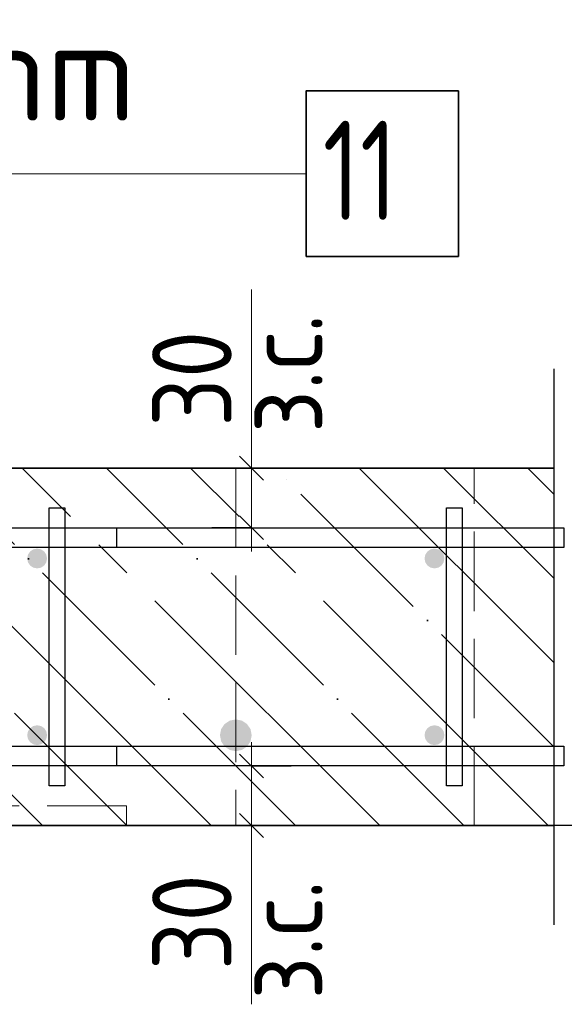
# Model space of a CAD drawing. Header units: millimetres. Extents: x -49773 to 2322955, y -3321 to 58485.
# Tile 454 of 580: x 1780963 to 1782333, y 2602 to 5081. Entities that reach past the tile are written whole.
import ezdxf

# ---------------------------------------------------------------- set-up
doc = ezdxf.new("R2010")
doc.units = ezdxf.units.MM
for name, pattern in [('______11', [500, 400, -50, 0, -50]), ('______2', [270, 200, -70]), ('______5', [1100, 800, -100, 100, -100])]:
    doc.linetypes.add(name, pattern=pattern)
for name, color, linetype, lineweight in [('Standard', 7, 'Continuous', 25), ('Арм.стержн. Арматура края', 96, 'Continuous', 35), ('Арм.стержн. вертикальными 1', 22, 'Continuous', 35), ('Арм.стержн.горизонт. 1', 180, 'Continuous', 35), ('Арм.стержн.горизонт. 2', 202, 'Continuous', 35), ('Размерная линия_ общее', 7, 'Continuous', 13), ('Размерная линия_ общее_1', 7, 'Continuous', 13), ('Стена_ общее', 7, 'Continuous', 35), ('Стена_ Сборный элемент', 7, 'Continuous', 35)]:
    doc.layers.add(name, color=color, linetype=linetype, lineweight=lineweight)
doc.layers.add('Арм.стержн. вертикальными 2', color=7, linetype='Continuous', lineweight=35, true_color=0x006e00)
doc.layers.add('Арм.стержн.Стяжки', color=7, linetype='Continuous', lineweight=35, true_color=0x501e0f)
doc.styles.add('ISOCPEUR', font='txt')

msp = doc.modelspace()

# ---------------------------------------------------------------- hatches: boundary and pattern name
at = {"layer": 'Арм.стержн. вертикальными 1', "linetype": 'Continuous', "lineweight": 50, "transparency": 33554687}
for points in [[(1781031.5, 3724.7), (1781029.6, 3734.3), (1781024.2, 3742.4), (1781016.1, 3747.8), (1781006.5, 3749.7), (1780997, 3747.8), (1780988.8, 3742.4), (1780983.4, 3734.3), (1780981.5, 3724.7), (1780983.4, 3715.2), (1780988.8, 3707.1), (1780997, 3701.6), (1781006.5, 3699.7), (1781016.1, 3701.6), (1781024.2, 3707.1), (1781029.6, 3715.2)], [(1782031.5, 3724.7), (1782029.6, 3734.3), (1782024.2, 3742.4), (1782016.1, 3747.8), (1782006.5, 3749.7), (1781997, 3747.8), (1781988.8, 3742.4), (1781983.4, 3734.3), (1781981.5, 3724.7), (1781983.4, 3715.2), (1781988.8, 3707.1), (1781997, 3701.6), (1782006.5, 3699.7), (1782016.1, 3701.6), (1782024.2, 3707.1), (1782029.6, 3715.2)], [(1781031.5, 3279.9), (1781029.6, 3289.4), (1781024.2, 3297.5), (1781016.1, 3303), (1781006.5, 3304.9), (1780997, 3303), (1780988.8, 3297.5), (1780983.4, 3289.4), (1780981.5, 3279.9), (1780983.4, 3270.3), (1780988.8, 3262.2), (1780997, 3256.8), (1781006.5, 3254.9), (1781016.1, 3256.8), (1781024.2, 3262.2), (1781029.6, 3270.3)], [(1782031.5, 3279.9), (1782029.6, 3289.4), (1782024.2, 3297.5), (1782016.1, 3303), (1782006.5, 3304.9), (1781997, 3303), (1781988.8, 3297.5), (1781983.4, 3289.4), (1781981.5, 3279.9), (1781983.4, 3270.3), (1781988.8, 3262.2), (1781997, 3256.8), (1782006.5, 3254.9), (1782016.1, 3256.8), (1782024.2, 3262.2), (1782029.6, 3270.3)]]:
    msp.add_hatch(color=4, dxfattribs=at).paths.add_polyline_path(points)
at = {"layer": 'Арм.стержн. вертикальными 2', "linetype": 'Continuous', "lineweight": 50, "transparency": 33554687}
msp.add_hatch(color=7, dxfattribs=at).paths.add_polyline_path([(1781546.5, 3279.6), (1781543.5, 3295), (1781534.8, 3307.9), (1781521.8, 3316.6), (1781506.5, 3319.6), (1781491.2, 3316.6), (1781478.2, 3307.9), (1781469.6, 3295), (1781466.5, 3279.6), (1781469.6, 3264.3), (1781478.2, 3251.4), (1781491.2, 3242.7), (1781506.5, 3239.6), (1781521.8, 3242.7), (1781534.8, 3251.4), (1781543.5, 3264.3)])

# ---------------------------------------------------------------- linework, layer by layer
at = {"layer": 'Standard', "color": 7, "linetype": 'Continuous', "lineweight": 13, "transparency": 33554687}
for p, q in [((1781545.9, 3952.3), (1781545.9, 4402.3)), ((1781545.9, 3052.3), (1781545.9, 2602.3))]:
    msp.add_line(p, q, dxfattribs=at)
at = {"layer": 'Standard', "color": 7, "linetype": 'Continuous', "lineweight": 25, "transparency": 33554687}
msp.add_line((1782306.7, 4202.3), (1782306.7, 2802.3), dxfattribs=at)
at = {"layer": 'Standard', "color": 7, "linetype": 'Continuous', "lineweight": 35, "transparency": 33554687}
for p, q in [((1782306.7, 3952.3), (1779506.5, 3952.3)), ((1779506.5, 3052.3), (1782306.7, 3052.3))]:
    msp.add_line(p, q, dxfattribs=at)
at = {"layer": 'Standard', "color": 253, "linetype": '______5', "lineweight": 35, "true_color": 0xababab, "transparency": 33554687}
for p, q in [((1781020.1, 3052.3), (1780120.1, 3952.3)), ((1781444.3, 3052.3), (1780544.3, 3952.3)), ((1781868.6, 3052.3), (1780968.6, 3952.3)), ((1782292.8, 3052.3), (1781392.8, 3952.3)), ((1782306.7, 3462.7), (1781817.1, 3952.3)), ((1782306.7, 3886.9), (1782241.4, 3952.3))]:
    msp.add_line(p, q, dxfattribs=at)
at = {"layer": 'Standard', "color": 253, "linetype": '______11', "lineweight": 35, "true_color": 0xababab, "transparency": 33554687}
for p, q in [((1781232.2, 3052.3), (1780332.2, 3952.3)), ((1781656.5, 3052.3), (1780756.5, 3952.3)), ((1782080.7, 3052.3), (1781180.7, 3952.3)), ((1782306.7, 3250.5), (1781605, 3952.3)), ((1782306.7, 3674.8), (1782029.3, 3952.3))]:
    msp.add_line(p, q, dxfattribs=at)
at = {"layer": 'Арм.стержн. Арматура края', "color": 4, "linetype": 'Continuous', "lineweight": 25, "transparency": 33554687}
for points in [[(1778873.3, 3802.3), (1781206.5, 3802.3), (1781206.5, 3752.3), (1778876.7, 3752.3)], [(1778873.3, 3802.3), (1781206.5, 3802.3), (1781206.5, 3752.3), (1778876.7, 3752.3)], [(1778873.3, 3802.3), (1781206.5, 3802.3), (1781206.5, 3752.3), (1778876.7, 3752.3)], [(1778873.3, 3802.3), (1781206.5, 3802.3), (1781206.5, 3752.3), (1778876.7, 3752.3)], [(1778873.3, 3802.3), (1781206.5, 3802.3), (1781206.5, 3752.3), (1778876.7, 3752.3)], [(1778873.3, 3802.3), (1781206.5, 3802.3), (1781206.5, 3752.3), (1778876.7, 3752.3)], [(1778873.3, 3802.3), (1781206.5, 3802.3), (1781206.5, 3752.3), (1778876.7, 3752.3)], [(1778873.3, 3802.3), (1781206.5, 3802.3), (1781206.5, 3752.3), (1778876.7, 3752.3)], [(1778873.3, 3802.3), (1781206.5, 3802.3), (1781206.5, 3752.3), (1778876.7, 3752.3)], [(1778873.3, 3802.3), (1781206.5, 3802.3), (1781206.5, 3752.3), (1778876.7, 3752.3)], [(1778873.3, 3802.3), (1781206.5, 3802.3), (1781206.5, 3752.3), (1778876.7, 3752.3)], [(1778873.3, 3802.3), (1781206.5, 3802.3), (1781206.5, 3752.3), (1778876.7, 3752.3)], [(1778873.3, 3802.3), (1781206.5, 3802.3), (1781206.5, 3752.3), (1778876.7, 3752.3)], [(1778876.7, 3252.3), (1781206.5, 3252.3), (1781206.5, 3202.3)], [(1778876.7, 3252.3), (1781206.5, 3252.3), (1781206.5, 3202.3)], [(1778876.7, 3252.3), (1781206.5, 3252.3), (1781206.5, 3202.3)], [(1778876.7, 3252.3), (1781206.5, 3252.3), (1781206.5, 3202.3)], [(1778876.7, 3252.3), (1781206.5, 3252.3), (1781206.5, 3202.3)], [(1778876.7, 3252.3), (1781206.5, 3252.3), (1781206.5, 3202.3)], [(1778876.7, 3252.3), (1781206.5, 3252.3), (1781206.5, 3202.3)], [(1778876.7, 3252.3), (1781206.5, 3252.3), (1781206.5, 3202.3)], [(1778876.7, 3252.3), (1781206.5, 3252.3), (1781206.5, 3202.3)], [(1778876.7, 3252.3), (1781206.5, 3252.3), (1781206.5, 3202.3)], [(1778876.7, 3252.3), (1781206.5, 3252.3), (1781206.5, 3202.3)], [(1778876.7, 3252.3), (1781206.5, 3252.3), (1781206.5, 3202.3)], [(1778876.7, 3252.3), (1781206.5, 3252.3), (1781206.5, 3202.3)], [(1781206.5, 3202.3), (1778873.3, 3202.3)], [(1781206.5, 3202.3), (1778873.3, 3202.3)], [(1781206.5, 3202.3), (1778873.3, 3202.3)], [(1781206.5, 3202.3), (1778873.3, 3202.3)], [(1781206.5, 3202.3), (1778873.3, 3202.3)], [(1781206.5, 3202.3), (1778873.3, 3202.3)], [(1781206.5, 3202.3), (1778873.3, 3202.3)], [(1781206.5, 3202.3), (1778873.3, 3202.3)], [(1781206.5, 3202.3), (1778873.3, 3202.3)], [(1781206.5, 3202.3), (1778873.3, 3202.3)], [(1781206.5, 3202.3), (1778873.3, 3202.3)], [(1781206.5, 3202.3), (1778873.3, 3202.3)], [(1781206.5, 3202.3), (1778873.3, 3202.3)]]:
    msp.add_lwpolyline(points, dxfattribs=at)
at = {"layer": 'Арм.стержн.горизонт. 1', "color": 4, "linetype": 'Continuous', "lineweight": 25, "transparency": 33554687}
for points in [[(1778756.5, 3802.3), (1782331.7, 3802.3), (1782331.7, 3752.3), (1778756.5, 3752.3), (1778756.5, 3802.3)], [(1778756.5, 3802.3), (1782331.7, 3802.3), (1782331.7, 3752.3), (1778756.5, 3752.3), (1778756.5, 3802.3)], [(1778756.5, 3802.3), (1782331.7, 3802.3), (1782331.7, 3752.3), (1778756.5, 3752.3), (1778756.5, 3802.3)], [(1778756.5, 3802.3), (1782331.7, 3802.3), (1782331.7, 3752.3), (1778756.5, 3752.3), (1778756.5, 3802.3)], [(1778756.5, 3802.3), (1782331.7, 3802.3), (1782331.7, 3752.3), (1778756.5, 3752.3), (1778756.5, 3802.3)], [(1778756.5, 3802.3), (1782331.7, 3802.3), (1782331.7, 3752.3), (1778756.5, 3752.3), (1778756.5, 3802.3)], [(1778756.5, 3802.3), (1782331.7, 3802.3), (1782331.7, 3752.3), (1778756.5, 3752.3), (1778756.5, 3802.3)], [(1778756.5, 3802.3), (1782331.7, 3802.3), (1782331.7, 3752.3), (1778756.5, 3752.3), (1778756.5, 3802.3)], [(1778756.5, 3802.3), (1782331.7, 3802.3), (1782331.7, 3752.3), (1778756.5, 3752.3), (1778756.5, 3802.3)], [(1778756.5, 3802.3), (1782331.7, 3802.3), (1782331.7, 3752.3), (1778756.5, 3752.3), (1778756.5, 3802.3)], [(1778756.5, 3802.3), (1782331.7, 3802.3), (1782331.7, 3752.3), (1778756.5, 3752.3), (1778756.5, 3802.3)], [(1778756.5, 3802.3), (1782331.7, 3802.3), (1782331.7, 3752.3), (1778756.5, 3752.3), (1778756.5, 3802.3)], [(1778756.5, 3802.3), (1782331.7, 3802.3), (1782331.7, 3752.3), (1778756.5, 3752.3), (1778756.5, 3802.3)], [(1778756.5, 3252.3), (1782331.7, 3252.3), (1782331.7, 3202.3), (1778756.5, 3202.3), (1778756.5, 3252.3)], [(1778756.5, 3252.3), (1782331.7, 3252.3), (1782331.7, 3202.3), (1778756.5, 3202.3), (1778756.5, 3252.3)], [(1778756.5, 3252.3), (1782331.7, 3252.3), (1782331.7, 3202.3), (1778756.5, 3202.3), (1778756.5, 3252.3)], [(1778756.5, 3252.3), (1782331.7, 3252.3), (1782331.7, 3202.3), (1778756.5, 3202.3), (1778756.5, 3252.3)], [(1778756.5, 3252.3), (1782331.7, 3252.3), (1782331.7, 3202.3), (1778756.5, 3202.3), (1778756.5, 3252.3)], [(1778756.5, 3252.3), (1782331.7, 3252.3), (1782331.7, 3202.3), (1778756.5, 3202.3), (1778756.5, 3252.3)], [(1778756.5, 3252.3), (1782331.7, 3252.3), (1782331.7, 3202.3), (1778756.5, 3202.3), (1778756.5, 3252.3)], [(1778756.5, 3252.3), (1782331.7, 3252.3), (1782331.7, 3202.3), (1778756.5, 3202.3), (1778756.5, 3252.3)], [(1778756.5, 3252.3), (1782331.7, 3252.3), (1782331.7, 3202.3), (1778756.5, 3202.3), (1778756.5, 3252.3)], [(1778756.5, 3252.3), (1782331.7, 3252.3), (1782331.7, 3202.3), (1778756.5, 3202.3), (1778756.5, 3252.3)], [(1778756.5, 3252.3), (1782331.7, 3252.3), (1782331.7, 3202.3), (1778756.5, 3202.3), (1778756.5, 3252.3)], [(1778756.5, 3252.3), (1782331.7, 3252.3), (1782331.7, 3202.3), (1778756.5, 3202.3), (1778756.5, 3252.3)], [(1778756.5, 3252.3), (1782331.7, 3252.3), (1782331.7, 3202.3), (1778756.5, 3202.3), (1778756.5, 3252.3)]]:
    msp.add_lwpolyline(points, dxfattribs=at)
at = {"layer": 'Арм.стержн.горизонт. 2', "color": 7, "linetype": 'Continuous', "lineweight": 13, "transparency": 33554687}
msp.add_line((1779108.5, 4693.5), (1781683.5, 4693.5), dxfattribs=at)
at = {"layer": 'Арм.стержн.горизонт. 2', "color": 7, "linetype": 'Continuous', "lineweight": 35, "transparency": 33554687}
msp.add_lwpolyline([(1781683.5, 4485.1), (1782066.9, 4485.1), (1782066.9, 4901.8), (1781683.5, 4901.8), (1781683.5, 4485.1)], dxfattribs=at)
at = {"layer": 'Арм.стержн.Стяжки', "color": 40, "linetype": 'Continuous', "lineweight": 25, "transparency": 33554687}
for points in [[(1781036.5, 3152.3), (1781036.5, 3852.3), (1781076.5, 3852.3), (1781076.5, 3152.3), (1781036.5, 3152.3)], [(1781036.5, 3152.3), (1781036.5, 3852.3), (1781076.5, 3852.3), (1781076.5, 3152.3), (1781036.5, 3152.3)], [(1781036.5, 3152.3), (1781036.5, 3852.3), (1781076.5, 3852.3), (1781076.5, 3152.3), (1781036.5, 3152.3)], [(1781036.5, 3152.3), (1781036.5, 3852.3), (1781076.5, 3852.3), (1781076.5, 3152.3), (1781036.5, 3152.3)], [(1781036.5, 3152.3), (1781036.5, 3852.3), (1781076.5, 3852.3), (1781076.5, 3152.3), (1781036.5, 3152.3)], [(1781036.5, 3152.3), (1781036.5, 3852.3), (1781076.5, 3852.3), (1781076.5, 3152.3), (1781036.5, 3152.3)], [(1782036.5, 3152.3), (1782036.5, 3852.3), (1782076.5, 3852.3), (1782076.5, 3152.3), (1782036.5, 3152.3)], [(1782036.5, 3152.3), (1782036.5, 3852.3), (1782076.5, 3852.3), (1782076.5, 3152.3), (1782036.5, 3152.3)], [(1782036.5, 3152.3), (1782036.5, 3852.3), (1782076.5, 3852.3), (1782076.5, 3152.3), (1782036.5, 3152.3)], [(1782036.5, 3152.3), (1782036.5, 3852.3), (1782076.5, 3852.3), (1782076.5, 3152.3), (1782036.5, 3152.3)], [(1782036.5, 3152.3), (1782036.5, 3852.3), (1782076.5, 3852.3), (1782076.5, 3152.3), (1782036.5, 3152.3)], [(1782036.5, 3152.3), (1782036.5, 3852.3), (1782076.5, 3852.3), (1782076.5, 3152.3), (1782036.5, 3152.3)]]:
    msp.add_lwpolyline(points, dxfattribs=at)
at = {"layer": 'Размерная линия_ общее', "color": 253, "linetype": 'Continuous', "lineweight": -3, "true_color": 0xa0a0a0, "transparency": 33554687}
msp.add_lwpolyline([(1782732.3, 3052.3), (1782715.1, 3052.3), (1782715.1, 3052.3), (1782715, 3052.3), (1782715, 3052.3), (1782296.6, 3052.3)], dxfattribs=at)
at = {"layer": 'Размерная линия_ общее_1', "color": 7, "linetype": 'Continuous', "lineweight": 13, "transparency": 33554687}
for p, q in [((1781545.9, 3952.3), (1781545.9, 4012.3)), ((1781545.9, 3802.3), (1781545.9, 3952.3)), ((1781545.9, 3802.3), (1781545.9, 3742.3)), ((1781545.9, 3202.3), (1781545.9, 3262.3)), ((1781545.9, 3202.3), (1781545.9, 3052.3)), ((1781545.9, 3052.3), (1781545.9, 2992.3))]:
    msp.add_line(p, q, dxfattribs=at)
at = {"layer": 'Размерная линия_ общее_1', "color": 7, "linetype": 'Continuous', "lineweight": 25, "transparency": 33554687}
for p, q in [((1781575.9, 3922.3), (1781515.9, 3982.3)), ((1781575.9, 3772.3), (1781515.9, 3832.3)), ((1781515.9, 3232.3), (1781575.9, 3172.3)), ((1781515.9, 3082.3), (1781575.9, 3022.3))]:
    msp.add_line(p, q, dxfattribs=at)
at = {"layer": 'Размерная линия_ общее_1', "color": 253, "linetype": 'Continuous', "lineweight": -3, "true_color": 0xa0a0a0, "transparency": 33554687}
for p, q in [((1781545.9, 3952.3), (1781445.9, 3952.3)), ((1781545.9, 3952.3), (1781645.9, 3952.3)), ((1781545.9, 3802.3), (1781445.9, 3802.3)), ((1781545.9, 3802.3), (1781645.9, 3802.3)), ((1781545.9, 3202.3), (1781445.9, 3202.3)), ((1781545.9, 3202.3), (1781645.9, 3202.3)), ((1781545.9, 3052.3), (1781445.9, 3052.3)), ((1781545.9, 3052.3), (1781645.9, 3052.3))]:
    msp.add_line(p, q, dxfattribs=at)
at = {"layer": 'Стена_ общее', "color": 253, "linetype": '______2', "lineweight": 18, "true_color": 0xababab, "transparency": 33554687}
for p, q in [((1781506.5, 3952.3), (1781506.5, 3052.3)), ((1782106.5, 3052.3), (1782106.5, 3952.3))]:
    msp.add_line(p, q, dxfattribs=at)
at = {"layer": 'Стена_ Сборный элемент', "color": 253, "linetype": '______2', "lineweight": 18, "true_color": 0xababab, "transparency": 33554687}
for p, q in [((1781231.5, 3102.3), (1779731.5, 3102.3)), ((1781231.5, 3052.3), (1781231.5, 3102.3))]:
    msp.add_line(p, q, dxfattribs=at)

# ---------------------------------------------------------------- texts
at = {"layer": 'Арм.стержн.горизонт. 2', "color": 7, "linetype": 'Continuous', "lineweight": 25, "transparency": 33554687, "char_height": 250, "attachment_point": 7, "style": 'ISOCPEUR'}
for s, insert, width in [('{\\W0.9600;ø10 L=1080mm }', (1779208.5, 4826.8), 2493.981), ('{\\W0.7500;11}', (1781725.2, 4576.8), 393.558)]:
    msp.add_mtext(s, dxfattribs=dict(at, insert=insert, width=width))
at = {"layer": 'Размерная линия_ общее_1', "color": 7, "linetype": 'Continuous', "lineweight": 18, "transparency": 33554687, "char_height": 200, "attachment_point": 7, "rotation": 90, "style": 'ISOCPEUR'}
for s, insert, width in [('\\W0.90;з.с.', (1781724.6, 4040.3), 459.942), ('\\W0.87;30', (1781495.9, 4056.4), 367.202), ('\\W0.90;з.с.', (1781724.6, 2614.3), 459.942), ('\\W0.87;30', (1781495.9, 2688.2), 367.202)]:
    msp.add_mtext(s, dxfattribs=dict(at, insert=insert, width=width))

doc.saveas('drawing.dxf')
